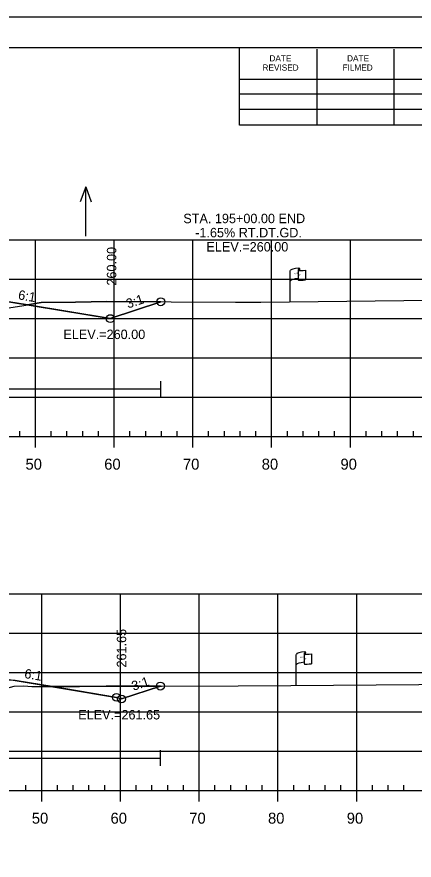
# Model space of a CAD drawing. Extents: x 1365647 to 1367999, y 387113 to 400173.
# Drawn here: x 1365941.7 to 1365992.2, y 389185.6 to 389292.8 of the extents above; entities that cross this region are included whole.
import ezdxf

# ---------------------------------------------------------------- set-up
doc = ezdxf.new("R2010")
doc.units = 0
for name, color, linetype in [('E_Existing ROW', 7, 'Continuous'), ('R_Axis', 7, 'Continuous'), ('R_Axis Annot', 7, 'Continuous'), ('R_Border', 7, 'Continuous'), ('R_Border Notes', 7, 'Continuous'), ('R_Contours', 7, 'Continuous'), ('R_Exist Surface', 7, 'Continuous'), ('R_Fin Surface', 7, 'Continuous'), ('R_Fin Surface Annot', 7, 'Continuous'), ('R_Grid', 7, 'Continuous'), ('R_No Plot', 7, 'Continuous'), ('R_Proposed Const Limits', 7, 'Continuous'), ('R_Water', 7, 'Continuous'), ('R_Water Annot', 7, 'Continuous')]:
    doc.layers.add(name, color=color, linetype=linetype)

msp = doc.modelspace()

# ---------------------------------------------------------------- linework, layer by layer
at = {"layer": 'E_Existing ROW'}
for p, q in [((1365976.46, 389256.57), (1365976.46, 389260.52)), ((1365977.46, 389260.61), (1365977.46, 389260.6)), ((1365977.46, 389260.6), (1365977.46, 389259.37)), ((1365977.63, 389260.77), (1365977.63, 389260.53)), ((1365978.39, 389260.57), (1365978.39, 389259.33)), ((1365977.22, 389207.78), (1365977.22, 389211.73)), ((1365978.22, 389211.83), (1365978.22, 389211.82)), ((1365978.22, 389211.82), (1365978.22, 389210.59)), ((1365978.39, 389211.98), (1365978.39, 389211.74)), ((1365979.15, 389211.79), (1365979.15, 389210.55))]:
    msp.add_line(p, q, dxfattribs=at)
for centre, radius, start, end in [((1365977.54, 389260.61), 0.078, 88.6458, 274.2828), ((1365977.55, 389260.77), 0.0783, 263.0712, 93.9564), ((1365977.54, 389259.37), 0.0783, 180, 273.9564), ((1365978.3, 389211.83), 0.078, 88.6458, 274.2828), ((1365978.31, 389211.98), 0.0783, 263.0712, 93.9564), ((1365978.3, 389210.59), 0.0783, 180, 273.9564)]:
    msp.add_arc(centre, radius, start, end, dxfattribs=at)
for centre, major_axis, ratio, start_param, end_param in [((1365978.05, 389260.56), (-1.58, -0.04), 0.19887, 5.030368, 6.283185), ((1365978.75, 389260.68), (-1.23, -0.13), 0.052933, 0.159456, 1.268315), ((1365978.04, 389259.24), (-1.58, -0.04), 0.19887, 5.083035, 6.194897), ((1365978.75, 389259.44), (-1.23, -0.13), 0.052933, 0.159456, 1.268315), ((1365978.81, 389211.78), (-1.58, -0.04), 0.19887, 5.030368, 6.283185), ((1365979.51, 389211.89), (-1.23, -0.13), 0.052933, 0.159456, 1.268315), ((1365978.8, 389210.46), (-1.58, -0.04), 0.19887, 5.083035, 6.194897), ((1365979.51, 389210.65), (-1.23, -0.13), 0.052933, 0.159456, 1.268315)]:
    msp.add_ellipse(centre, major_axis=major_axis, ratio=ratio, start_param=start_param, end_param=end_param, dxfattribs=at)
at = {"layer": 'R_Axis'}
for p, q in [((1365942.09, 389239.42), (1365942.09, 389240.12)), ((1365946.09, 389239.42), (1365946.09, 389240.12)), ((1365948.09, 389239.42), (1365948.09, 389240.12)), ((1365950.09, 389239.42), (1365950.09, 389240.12)), ((1365952.09, 389239.42), (1365952.09, 389240.12)), ((1365956.09, 389239.42), (1365956.09, 389240.12)), ((1365958.09, 389239.42), (1365958.09, 389240.12)), ((1365960.09, 389239.42), (1365960.09, 389240.12)), ((1365962.09, 389239.42), (1365962.09, 389240.12)), ((1365966.09, 389239.42), (1365966.09, 389240.12)), ((1365968.09, 389239.42), (1365968.09, 389240.12)), ((1365970.09, 389239.42), (1365970.09, 389240.12)), ((1365972.09, 389239.42), (1365972.09, 389240.12)), ((1365976.09, 389239.42), (1365976.09, 389240.12)), ((1365978.09, 389239.42), (1365978.09, 389240.12)), ((1365980.09, 389239.42), (1365980.09, 389240.12)), ((1365982.09, 389239.42), (1365982.09, 389240.12)), ((1365986.09, 389239.42), (1365986.09, 389240.12)), ((1365988.09, 389239.42), (1365988.09, 389240.12)), ((1365990.09, 389239.42), (1365990.09, 389240.12)), ((1365992.09, 389239.42), (1365992.09, 389240.12)), ((1365749.09, 389239.42), (1366039.09, 389239.42)), ((1365944.09, 389238.02), (1365944.09, 389239.42)), ((1365954.09, 389238.02), (1365954.09, 389239.42)), ((1365964.09, 389238.02), (1365964.09, 389239.42)), ((1365974.09, 389238.02), (1365974.09, 389239.42)), ((1365984.09, 389238.02), (1365984.09, 389239.42)), ((1365942.89, 389194.42), (1365942.89, 389195.12)), ((1365946.89, 389194.42), (1365946.89, 389195.12)), ((1365948.89, 389194.42), (1365948.89, 389195.12)), ((1365950.89, 389194.42), (1365950.89, 389195.12)), ((1365952.89, 389194.42), (1365952.89, 389195.12)), ((1365956.89, 389194.42), (1365956.89, 389195.12)), ((1365958.89, 389194.42), (1365958.89, 389195.12)), ((1365960.89, 389194.42), (1365960.89, 389195.12)), ((1365962.89, 389194.42), (1365962.89, 389195.12)), ((1365966.89, 389194.42), (1365966.89, 389195.12)), ((1365968.89, 389194.42), (1365968.89, 389195.12)), ((1365970.89, 389194.42), (1365970.89, 389195.12)), ((1365972.89, 389194.42), (1365972.89, 389195.12)), ((1365976.89, 389194.42), (1365976.89, 389195.12)), ((1365978.89, 389194.42), (1365978.89, 389195.12)), ((1365980.89, 389194.42), (1365980.89, 389195.12)), ((1365982.89, 389194.42), (1365982.89, 389195.12)), ((1365986.89, 389194.42), (1365986.89, 389195.12)), ((1365988.89, 389194.42), (1365988.89, 389195.12)), ((1365990.89, 389194.42), (1365990.89, 389195.12)), ((1365749.89, 389194.42), (1366039.89, 389194.42)), ((1365944.89, 389193.02), (1365944.89, 389194.42)), ((1365954.89, 389193.02), (1365954.89, 389194.42)), ((1365964.89, 389193.02), (1365964.89, 389194.42)), ((1365974.89, 389193.02), (1365974.89, 389194.42)), ((1365984.89, 389193.02), (1365984.89, 389194.42))]:
    msp.add_line(p, q, dxfattribs=at)
at = {"layer": 'R_Border'}
for p, q in [((1365736.09, 389288.88), (1366052.27, 389288.88)), ((1365970.01, 389279), (1365970.01, 389288.88)), ((1365979.87, 389279), (1365979.87, 389288.68)), ((1365989.63, 389279), (1365989.63, 389288.68)), ((1365970.01, 389284.86), (1366009.17, 389284.86)), ((1365970.01, 389283), (1366009.17, 389283)), ((1365970.01, 389279), (1365970.01, 389281.06)), ((1365970.01, 389281.06), (1366009.17, 389281.06)), ((1366052.27, 389279), (1365970.01, 389279))]:
    msp.add_line(p, q, dxfattribs=at)
at = {"layer": 'R_Contours'}
for p, q in [((1365960.01, 389256.56), (1365953.16, 389256.6)), ((1365946.21, 389207.64), (1365954.38, 389206.28))]:
    msp.add_line(p, q, dxfattribs=at)
for points in [[(1365917.1, 389257.03), (1365921.68, 389255.35), (1365922.31, 389255.09), (1365923.32, 389255.03), (1365929.38, 389254.94), (1365933.73, 389254.9), (1365936.28, 389254.9), (1365940.56, 389255.73), (1365940.97, 389255.82), (1365942.37, 389256.04), (1365943.09, 389256.17), (1365940.72, 389256.56), (1365925.59, 389256.86)], [(1365943.09, 389256.17), (1365944.82, 389256.46), (1365949.18, 389256.53), (1365953.16, 389256.6), (1365960.01, 389256.56), (1365953.59, 389254.42)], [(1365919.27, 389208.87), (1365921.26, 389208.29), (1365922.01, 389208.08), (1365922.51, 389207.97), (1365926.07, 389207.22), (1365927.56, 389206.86), (1365930.16, 389206.29), (1365936.13, 389206.28), (1365936.19, 389206.28), (1365936.28, 389206.3), (1365941.4, 389207.7), (1365942.6, 389207.73), (1365943.63, 389207.64), (1365946.21, 389207.64), (1365941.51, 389208.42), (1365926.38, 389208.73)], [(1365946.21, 389207.64), (1365949.7, 389207.64), (1365953.08, 389207.68), (1365959.96, 389207.71), (1365955.02, 389206.07), (1365954.38, 389206.28)]]:
    msp.add_lwpolyline(points, close=True, dxfattribs=at)
for points in [[(1365953.16, 389256.6), (1365949.18, 389256.53), (1365944.82, 389256.46), (1365943.09, 389256.17)], [(1365943.09, 389256.17), (1365953.59, 389254.42), (1365960.01, 389256.56)], [(1365959.96, 389207.71), (1365953.08, 389207.68), (1365949.7, 389207.64), (1365946.21, 389207.64)], [(1365954.38, 389206.28), (1365955.02, 389206.07), (1365959.96, 389207.71)]]:
    msp.add_lwpolyline(points, dxfattribs=at)
at = {"layer": 'R_Exist Surface'}
for points in [[(1365940.97, 389255.82), (1365942.37, 389256.04), (1365944.82, 389256.46), (1365949.18, 389256.53), (1365953.16, 389256.6), (1365969.48, 389256.5), (1365970.88, 389256.5), (1365972.72, 389256.52), (1365998.15, 389256.82), (1366016.42, 389256.62), (1366023.39, 389256.56), (1366024.58, 389256.55), (1366039.09, 389256.63)], [(1365941.4, 389207.7), (1365942.6, 389207.73), (1365943.63, 389207.64), (1365949.7, 389207.64), (1365953.08, 389207.68), (1365960.12, 389207.71), (1365969.84, 389207.74), (1365976.54, 389207.78), (1365998.2, 389207.94), (1366008.89, 389207.95), (1366024.74, 389207.87), (1366039.89, 389208)]]:
    msp.add_lwpolyline(points, dxfattribs=at)
at = {"layer": 'R_Fin Surface'}
for points in [[(1365828.3, 389256.51), (1365834.59, 389254.42), (1365852.3, 389257.37), (1365856.59, 389258.08), (1365862.59, 389258.32), (1365864.59, 389258.36), (1365894.09, 389258.95), (1365923.59, 389258.36), (1365925.59, 389258.32), (1365931.59, 389258.08), (1365935.89, 389257.37), (1365953.59, 389254.42), (1365960.01, 389256.56)], [(1365828.3, 389256.51), (1365834.59, 389254.42), (1365847.47, 389256.56), (1365856.59, 389258.08), (1365862.59, 389258.32), (1365864.59, 389258.36), (1365894.09, 389258.95), (1365923.59, 389258.36), (1365925.59, 389258.32), (1365931.59, 389258.08), (1365940.72, 389256.56), (1365953.59, 389254.42), (1365960.01, 389256.56)], [(1365827.55, 389207.56), (1365833.4, 389205.62), (1365835.38, 389206.28), (1365848.26, 389208.42), (1365857.38, 389209.94), (1365863.38, 389210.18), (1365865.38, 389210.22), (1365894.88, 389210.81), (1365924.38, 389210.22), (1365926.38, 389210.18), (1365932.38, 389209.94), (1365941.51, 389208.42), (1365954.38, 389206.28), (1365955.02, 389206.07), (1365959.96, 389207.71)]]:
    msp.add_lwpolyline(points, dxfattribs=at)
at = {"layer": 'R_Grid'}
for p, q in [((1365749.09, 389264.42), (1366039.09, 389264.42)), ((1365944.09, 389239.42), (1365944.09, 389264.42)), ((1365954.09, 389239.42), (1365954.09, 389264.42)), ((1365964.09, 389239.42), (1365964.09, 389264.42)), ((1365974.09, 389239.42), (1365974.09, 389264.42)), ((1365984.09, 389239.42), (1365984.09, 389264.42)), ((1365749.09, 389259.42), (1366039.09, 389259.42)), ((1365749.09, 389254.42), (1366039.09, 389254.42)), ((1365749.09, 389249.42), (1366039.09, 389249.42)), ((1365749.09, 389244.42), (1366039.09, 389244.42)), ((1365749.09, 389239.42), (1366039.09, 389239.42)), ((1365749.89, 389219.42), (1366039.89, 389219.42)), ((1365944.89, 389194.42), (1365944.89, 389219.42)), ((1365954.89, 389194.42), (1365954.89, 389219.42)), ((1365964.89, 389194.42), (1365964.89, 389219.42)), ((1365974.89, 389194.42), (1365974.89, 389219.42)), ((1365984.89, 389194.42), (1365984.89, 389219.42)), ((1365749.89, 389214.42), (1366039.89, 389214.42)), ((1365749.89, 389209.42), (1366039.89, 389209.42)), ((1365749.89, 389204.42), (1366039.89, 389204.42)), ((1365749.89, 389199.42), (1366039.89, 389199.42)), ((1365749.89, 389194.42), (1366039.89, 389194.42))]:
    msp.add_line(p, q, dxfattribs=at)
at = {"layer": 'R_No Plot'}
msp.add_line((1365723.69, 389292.78), (1366057.03, 389292.78), dxfattribs=at)
msp.add_lwpolyline([(1365723.69, 389292.78), (1366057.03, 389292.78), (1366057.03, 389079.44), (1365723.69, 389079.44)], close=True, dxfattribs=at)
for centre in [(1365960.01, 389256.56), (1365960.01, 389256.56), (1365953.59, 389254.42), (1365953.59, 389254.42), (1365953.59, 389254.42), (1365953.59, 389254.42), (1365953.59, 389254.42), (1365959.96, 389207.71), (1365959.96, 389207.71), (1365954.38, 389206.28), (1365954.38, 389206.28), (1365954.38, 389206.28), (1365954.38, 389206.28), (1365954.38, 389206.28), (1365955.02, 389206.07), (1365955.02, 389206.07)]:
    msp.add_circle(centre, 0.5, dxfattribs=at)
at = {"layer": 'R_Proposed Const Limits'}
for points in [[(1365931.59, 389258.08), (1365953.59, 389254.42), (1365960.01, 389256.56)], [(1365955.02, 389206.07), (1365959.96, 389207.71)]]:
    msp.add_lwpolyline(points, dxfattribs=at)
at = {"layer": 'R_Water'}
for p, q in [((1365882.72, 389245.49), (1365960.01, 389245.49)), ((1365960.01, 389244.49), (1365960.01, 389246.49)), ((1365959.96, 389197.56), (1365959.96, 389199.56)), ((1365883.52, 389198.56), (1365959.96, 389198.56))]:
    msp.add_line(p, q, dxfattribs=at)
at = {"layer": 'R_Water Annot'}
for p, q in [((1365950.48, 389271.17), (1365949.78, 389269.25)), ((1365950.48, 389264.89), (1365950.48, 389271.17)), ((1365950.48, 389271.17), (1365951.18, 389269.25))]:
    msp.add_line(p, q, dxfattribs=at)

# ---------------------------------------------------------------- texts
at = {"layer": 'E_Existing ROW'}
for s, height, rotation, p in [('DWB 11-9-07', 0.001, 90, (1365977.63, 389260.53)), ('R ', 0.2, 9.9884, (1365976.98, 389260.02)), (' O', 0.2, 9.9884, (1365977.13, 389260.06)), ('W', 0.2, 351.1788, (1365977.46, 389259.89)), ('DWB 11-9-07', 0.001, 5.0717, (1365978.38, 389259.33)), ('DWB 11-9-07', 0.001, 90, (1365976.46, 389256.57)), ('R ', 0.2, 9.9884, (1365977.74, 389211.24)), (' O', 0.2, 9.9884, (1365977.89, 389211.28)), ('W', 0.2, 351.1788, (1365978.22, 389211.11)), ('DWB 11-9-07', 0.001, 90, (1365978.39, 389211.74)), ('DWB 11-9-07', 0.001, 5.0717, (1365979.14, 389210.55)), ('DWB 11-9-07', 0.001, 90, (1365977.22, 389207.78))]:
    msp.add_text(s, height=height, rotation=rotation, dxfattribs=at).set_placement(p)
at = {"layer": 'R_Axis Annot'}
for s, p in [('50', (1365942.83, 389235.22)), ('60', (1365952.83, 389235.22)), ('70', (1365962.83, 389235.22)), ('80', (1365972.83, 389235.22)), ('90', (1365982.83, 389235.22)), ('50', (1365943.63, 389190.22)), ('60', (1365953.63, 389190.22)), ('70', (1365963.63, 389190.22)), ('80', (1365973.63, 389190.22)), ('90', (1365983.63, 389190.22))]:
    msp.add_text(s, height=1.4, dxfattribs=at).set_placement(p)
at = {"layer": 'R_Border'}
for s, p in [('DATE', (1365973.81, 389287.12)), ('DATE', (1365983.67, 389287.12)), ('REVISED', (1365972.93, 389285.94)), ('FILMED', (1365983.09, 389285.94))]:
    msp.add_text(s, height=0.782, rotation=360, dxfattribs=at).set_placement(p)
at = {"layer": 'R_Border Notes'}
for s, p in [('ELEV.=260.00', (1365947.64, 389251.82)), ('ELEV.=261.65', (1365949.53, 389203.47))]:
    msp.add_text(s, height=1.2, dxfattribs=at).set_placement(p)
at = {"layer": 'R_Fin Surface Annot'}
for s, rotation, p in [('260.00', 90, (1365954.36, 389258.62)), ('6:1', 350.5377, (1365941.83, 389256.88)), ('3:1', 18.4349, (1365955.85, 389255.7)), ('261.65', 90, (1365955.62, 389210.07)), ('6:1', 350.5377, (1365942.62, 389208.74)), ('3:1', 18.4349, (1365956.54, 389207.1))]:
    msp.add_text(s, height=1.2, rotation=rotation, dxfattribs=at).set_placement(p)
at = {"layer": 'R_Water'}
for s, p in [('STA. 195+00.00 END', (1365962.87, 389266.55)), ('-1.65% RT.DT.GD.', (1365964.38, 389264.75)), ('ELEV.=260.00', (1365965.81, 389262.95))]:
    msp.add_text(s, height=1.2, dxfattribs=at).set_placement(p)

doc.saveas('drawing.dxf')
